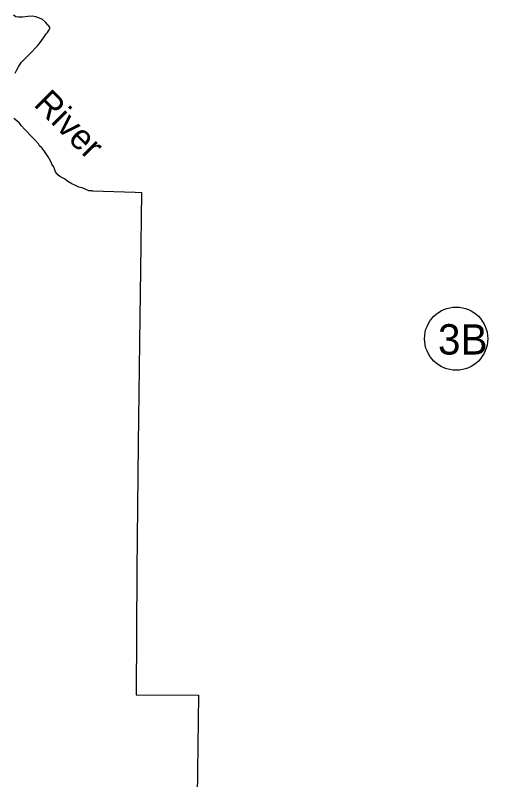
# Model space of a CAD drawing. Extents: x 31699 to 244310, y -8841 to 11474.
# Drawn here: x 137515 to 138179, y -854 to 210 of the extents above; entities that cross this region are included whole.
import ezdxf

# ---------------------------------------------------------------- set-up
doc = ezdxf.new("R2010")
doc.units = 0
for name, color, linetype in [('R_Draft', 7, 'Continuous'), ('R_Logo', 7, 'Continuous'), ('R_XS_EARTHWORK_STAGE1', 7, 'Continuous')]:
    doc.layers.add(name, color=color, linetype=linetype)

msp = doc.modelspace()

# ---------------------------------------------------------------- linework, layer by layer
at = {"layer": 'R_Logo'}
for points in [[(137515.4, 129.8), (137517.5, 134.5), (137520.3, 139.3), (137524.2, 145.1), (137527.7, 149), (137531.3, 152.6), (137535.9, 156.8), (137539.1, 160.1), (137543, 164.4), (137546.9, 168.4), (137549.5, 171.8), (137552.9, 176.3), (137556.4, 181.8), (137558.4, 184.5), (137560.1, 186.4), (137561.9, 188.8), (137563.4, 191.8), (137563.6, 193.6), (137560.5, 197.3), (137557.7, 201), (137553.5, 204.6), (137548.3, 206.9), (137544.3, 208.3), (137539.1, 209.2), (137532.7, 208.7), (137525.9, 207.9), (137520.1, 207.7), (137516.3, 208.4), (137512.9, 210.4)], [(137515.4, 129.8), (137517.5, 134.5), (137520.3, 139.3), (137524.2, 145.1), (137527.7, 149), (137531.3, 152.6), (137535.9, 156.8), (137539.1, 160.1), (137543, 164.4), (137546.9, 168.4), (137549.5, 171.8), (137552.9, 176.3), (137556.4, 181.8), (137558.4, 184.5), (137560.1, 186.4), (137561.9, 188.8), (137563.4, 191.8), (137563.6, 193.6), (137560.5, 197.3), (137557.7, 201), (137553.5, 204.6), (137548.3, 206.9), (137544.3, 208.3), (137539.1, 209.2), (137532.7, 208.7), (137525.9, 207.9), (137520.1, 207.7), (137516.3, 208.4), (137512.9, 210.4)], [(137622.9, -34.3), (137618, -34.1), (137611.8, -31.5), (137608.4, -30.2), (137604.1, -28.9), (137598.6, -26.4), (137594.3, -24.3), (137588.5, -21.2), (137583.8, -17.6), (137580.1, -15.5), (137577.7, -14.1), (137574.9, -11.8), (137573.2, -10.1), (137571.3, -7.8), (137569.9, -3.7), (137568.6, -0.5), (137566.5, 3.2), (137565.3, 5.8), (137563.1, 10), (137561.2, 13.4), (137558.3, 17.6), (137555.5, 21.6), (137552.3, 25.5), (137549.1, 28.4), (137547.8, 31.3), (137542.5, 36.9), (137535.9, 43.7), (137531.8, 48.1), (137528.5, 51.5), (137524, 56.3), (137520.8, 60.4), (137517.4, 63.5), (137513.2, 66.4)], [(137622.9, -34.3), (137618, -34.1), (137611.8, -31.5), (137608.4, -30.2), (137604.1, -28.9), (137598.6, -26.4), (137594.3, -24.3), (137588.5, -21.2), (137583.8, -17.6), (137580.1, -15.5), (137577.7, -14.1), (137574.9, -11.8), (137573.2, -10.1), (137571.3, -7.8), (137569.9, -3.7), (137568.6, -0.5), (137566.5, 3.2), (137565.3, 5.8), (137563.1, 10), (137561.2, 13.4), (137558.3, 17.6), (137555.5, 21.6), (137552.3, 25.5), (137549.1, 28.4), (137547.8, 31.3), (137542.5, 36.9), (137535.9, 43.7), (137531.8, 48.1), (137528.5, 51.5), (137524, 56.3), (137520.8, 60.4), (137517.4, 63.5), (137513.2, 66.4)], [(137622.9, -34.3), (137682.4, -36.1), (137691.5, -36.3), (137690.1, -144.4)], [(137622.9, -34.3), (137682.4, -36.1), (137691.5, -36.3), (137690.1, -144.4)], [(137690.1, -144.4), (137688.9, -210.3), (137686.8, -386.7), (137684.7, -562.5), (137683.8, -736.4), (137770.7, -736.8), (137768.5, -913.3), (137857.9, -915.9), (138033.1, -919.6), (138032.3, -1095.9), (138031.9, -1279.4), (138031.9, -1284.5), (138197.2, -1285.7), (138362.7, -1287.5)], [(137690.1, -144.4), (137688.9, -210.3), (137686.8, -386.7), (137684.7, -562.5), (137683.8, -736.4), (137770.7, -736.8), (137768.5, -913.3), (137857.9, -915.9), (138033.1, -919.6), (138032.3, -1095.9), (138031.9, -1279.4), (138031.9, -1284.5), (138197.2, -1285.7), (138374, -1287.7), (138374.5, -1459.6), (138374.7, -1510.5)]]:
    msp.add_lwpolyline(points, dxfattribs=at)
at = {"layer": 'R_XS_EARTHWORK_STAGE1'}
msp.add_circle((138129.6, -240.1), 44, dxfattribs=at)

# ---------------------------------------------------------------- texts
at = {"layer": 'R_Draft'}
msp.add_text('River', height=35.2, rotation=315, dxfattribs=at).set_placement((137539.6, 85))
at = {"layer": 'R_XS_EARTHWORK_STAGE1'}
msp.add_text('3B', height=42.24, dxfattribs=at).set_placement((138104.3, -262.2))

doc.saveas('drawing.dxf')
